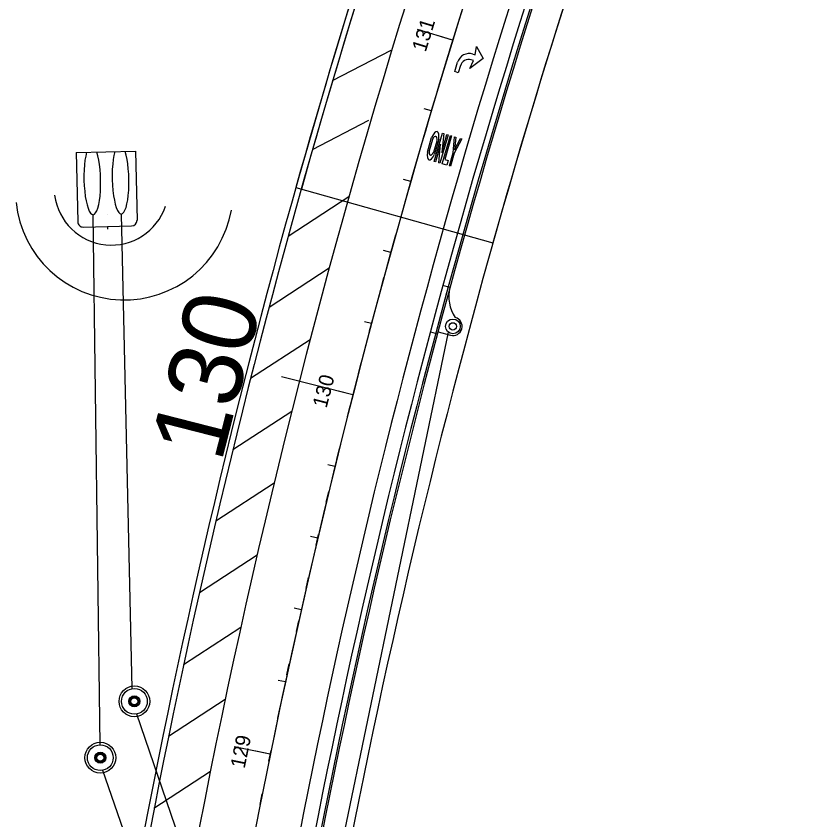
# Model space of a CAD drawing. Extents: x 468143 to 491361, y 1438528 to 1468730.
# Drawn here: x 487643.6 to 487859.8, y 1466479 to 1466697.1 of the extents above; entities that cross this region are included whole.
import ezdxf

# ---------------------------------------------------------------- set-up
doc = ezdxf.new("R2010")
doc.units = 0
doc.layers.add('Default', color=7, linetype='Continuous')
doc.layers.add('Xreference_dp', color=7, linetype='Continuous')

# ---------------------------------------------------------------- blocks, each defined once
blk = doc.blocks.new('POINT_DISPLAY')
at = {"layer": 'Default'}
blk.add_line((0, 0), (0, 0), dxfattribs=at)
blk = doc.blocks.new('JBottom70Dia_3')
at = {"layer": 'Default'}
for radius in [4.17, 3.5, 3.5]:
    blk.add_circle((0, 0), radius, dxfattribs=at)
for p in [(-2.44, 2.51), (-1.32, 3.24), (0, 3.5), (0, 3.5), (0, 3.5), (1.41, 3.2), (2.51, 2.44), (-3.5, 0), (-3.5, 0), (-3.2, 1.41), (0, 0), (0, 0), (0, 0), (3.24, 1.32), (3.5, 0), (3.5, 0), (-3.24, -1.32), (3.2, -1.41), (-2.51, -2.44), (-1.41, -3.2), (0, -3.5), (0, -3.5), (0, -3.5), (1.32, -3.24), (2.44, -2.51)]:
    blk.add_blockref('POINT_DISPLAY', p, dxfattribs=at)
blk = doc.blocks.new('JBottom70Dia_4')
at = {"layer": 'Default'}
for radius in [4.17, 3.5, 3.5]:
    blk.add_circle((0, 0), radius, dxfattribs=at)
for p in [(-2.44, 2.51), (-1.32, 3.24), (0, 3.5), (0, 3.5), (0, 3.5), (1.41, 3.2), (2.51, 2.44), (-3.5, 0), (-3.5, 0), (-3.2, 1.41), (0, 0), (0, 0), (0, 0), (3.24, 1.32), (3.5, 0), (3.5, 0), (-3.24, -1.32), (3.2, -1.41), (-2.51, -2.44), (-1.41, -3.2), (0, -3.5), (0, -3.5), (0, -3.5), (1.32, -3.24), (2.44, -2.51)]:
    blk.add_blockref('POINT_DISPLAY', p, dxfattribs=at)
blk = doc.blocks.new('DARightTurn_5')
at = {"layer": 'Default'}
for points in [[(2, 2.17), (0, 2.17), (0, 3.17), (2.67, 3.17)], [(5.67, -3.17), (2, -0.5), (4.33, -0.83), (4.33, -0.17)], [(6, -0.17), (6, -0.83), (8.25, -0.5), (5.67, -3.17)]]:
    blk.add_lwpolyline(points, dxfattribs=at)
for centre, radius in [((2.67, -0.17), 3.33), ((2, -0.17), 2.33)]:
    blk.add_arc(centre, radius, 360, 90, dxfattribs=at)
blk = doc.blocks.new('ONLY_9')
at = {"layer": 'Default'}
for p, q in [((1.94, 3.96), (6.06, 3.96)), ((5.6, 3.62), (2.4, 3.62)), ((2.4, 2.29), (5.6, 2.29)), ((6.06, 1.96), (1.94, 1.96))]:
    blk.add_line(p, q, dxfattribs=at)
for points in [[(8, -0.12), (0, -0.12), (0, 0.21), (5, 1.13), (0, 1.13), (0, 1.46), (8, 1.46), (8, 1.13), (2.9, 0.21), (8, 0.21), (8, -0.12)], [(0, -2.12), (0, -0.79), (8, -0.79), (8, -1.12), (1.33, -1.12), (1.33, -2.12), (0, -2.12)], [(8, -3.96), (3.67, -3.13), (0, -3.13), (0, -2.79), (3.67, -2.79), (8, -1.96), (8, -2.3), (4.57, -2.96), (8, -3.62), (8, -3.96)]]:
    blk.add_lwpolyline(points, dxfattribs=at)
for major_axis, ratio, start_param, end_param in [((4, 0), 0.291667, 2.111896, 4.171289), ((2.67, 0), 0.3125, 2.214297, 4.068888), ((2.67, 0), 0.3125, 5.35589, 7.210481), ((4, 0), 0.291667, 5.253489, 7.312882)]:
    blk.add_ellipse((4, 2.96), major_axis=major_axis, ratio=ratio, start_param=start_param, end_param=end_param, dxfattribs=at)

msp = doc.modelspace()

# ---------------------------------------------------------------- linework, layer by layer
at = {"layer": 'Xreference_dp'}
for p, q in [((487762.03, 1466690.6), (487752.47, 1466693.53)), ((487762.03, 1466690.6), (487758.2, 1466691.77)), ((487729.47, 1466679.64), (487745.33, 1466687.92)), ((487756.25, 1466671.45), (487754.33, 1466672.02)), ((487724, 1466660.9), (487739.25, 1466668.87)), ((487659.9, 1466660.12), (487675.97, 1466660.48)), ((487659.9, 1466660.12), (487660.32, 1466641.37)), ((487675.97, 1466660.48), (487676.4, 1466641.73)), ((487750.65, 1466652.25), (487748.73, 1466652.8)), ((487719.49, 1466650.64), (487772.95, 1466635.61)), ((487717.41, 1466637.41), (487733.9, 1466648.18)), ((487666.4, 1466499.41), (487664.48, 1466643.24)), ((487675.06, 1466514.65), (487672.15, 1466643.42)), ((487661.85, 1466639.9), (487674.93, 1466640.2)), ((487668.39, 1466640.05), (487668.41, 1466639.31)), ((487745.77, 1466634.92), (487746.57, 1466637.81)), ((487745.24, 1466633), (487743.31, 1466633.53)), ((487712.23, 1466618.18), (487728.54, 1466628.83)), ((487742.6, 1466623.35), (487743.39, 1466626.25)), ((487760.81, 1466623.64), (487757.45, 1466611.09)), ((487761.3, 1466623.51), (487759.37, 1466624.03)), ((487740.01, 1466613.69), (487738.08, 1466614.21)), ((487739.5, 1466611.76), (487740.27, 1466614.66)), ((487760.83, 1466611.39), (487717.03, 1466401.07)), ((487756, 1466611.47), (487757.93, 1466610.96)), ((487757.93, 1466610.96), (487758.06, 1466611.44)), ((487758.06, 1466611.44), (487761.44, 1466610.53)), ((487707.23, 1466598.89), (487723.37, 1466609.43)), ((487736.46, 1466600.15), (487737.21, 1466603.05)), ((487734.97, 1466594.34), (487715.59, 1466599.29)), ((487734.97, 1466594.34), (487731.09, 1466595.33)), ((487733.49, 1466588.52), (487734.23, 1466591.43)), ((487702.41, 1466579.55), (487718.39, 1466589.98)), ((487730.59, 1466576.88), (487731.31, 1466579.79)), ((487730.11, 1466574.94), (487728.17, 1466575.41)), ((487697.78, 1466560.16), (487713.59, 1466570.49)), ((487727.75, 1466565.22), (487728.45, 1466568.14)), ((487725.44, 1466555.49), (487723.49, 1466555.95)), ((487724.98, 1466553.54), (487725.67, 1466556.46)), ((487693.32, 1466540.72), (487708.98, 1466550.95)), ((487722.28, 1466541.85), (487722.95, 1466544.77)), ((487720.96, 1466536), (487719.01, 1466536.44)), ((487719.65, 1466530.14), (487720.3, 1466533.07)), ((487689.05, 1466521.24), (487704.56, 1466531.37)), ((487717.08, 1466518.42), (487717.72, 1466521.35)), ((487716.66, 1466516.47), (487714.71, 1466516.89)), ((487675.09, 1466512.07), (487674.98, 1466512.24)), ((487675.13, 1466512.1), (487675.02, 1466512.26)), ((487675.92, 1466512.43), (487675.88, 1466512.24)), ((487675.97, 1466512.42), (487675.93, 1466512.23)), ((487674.65, 1466511.39), (487674.46, 1466511.43)), ((487674.66, 1466511.44), (487674.47, 1466511.48)), ((487674.79, 1466510.65), (487674.63, 1466510.54)), ((487674.82, 1466510.61), (487674.66, 1466510.5)), ((487675.45, 1466510.18), (487675.41, 1466509.99)), ((487675.5, 1466510.17), (487675.46, 1466509.97)), ((487676.35, 1466510.14), (487676.24, 1466510.31)), ((487676.39, 1466510.17), (487676.28, 1466510.34)), ((487676.72, 1466511.91), (487676.55, 1466511.8)), ((487676.75, 1466511.87), (487676.58, 1466511.76)), ((487676.9, 1466510.92), (487676.71, 1466510.96)), ((487676.92, 1466510.97), (487676.72, 1466511.02)), ((487684.96, 1466501.73), (487700.32, 1466511.76)), ((487714.58, 1466506.68), (487715.2, 1466509.62)), ((487775.14, 1466219.46), (487676.31, 1466507.76)), ((487665.88, 1466496.8), (487665.77, 1466496.96)), ((487666.66, 1466497.14), (487666.62, 1466496.95)), ((487666.71, 1466497.13), (487666.67, 1466496.94)), ((487712.55, 1466496.89), (487702.76, 1466498.9)), ((487712.55, 1466496.89), (487708.64, 1466497.69)), ((487712.15, 1466494.93), (487712.75, 1466497.87)), ((487665.41, 1466496.09), (487665.21, 1466496.13)), ((487665.42, 1466496.14), (487665.22, 1466496.18)), ((487665.55, 1466495.35), (487665.39, 1466495.24)), ((487665.58, 1466495.3), (487665.42, 1466495.2)), ((487665.84, 1466496.77), (487665.73, 1466496.94)), ((487666.21, 1466494.88), (487666.17, 1466494.69)), ((487666.26, 1466494.87), (487666.22, 1466494.68)), ((487667.11, 1466494.86), (487667.01, 1466495.02)), ((487667.16, 1466494.88), (487667.05, 1466495.05)), ((487667.47, 1466496.63), (487667.3, 1466496.52)), ((487667.5, 1466496.58), (487667.33, 1466496.47)), ((487667.66, 1466495.64), (487667.47, 1466495.68)), ((487667.67, 1466495.69), (487667.48, 1466495.73)), ((487763.29, 1466214.22), (487667.1, 1466492.47)), ((487680.99, 1466482.24), (487696.3, 1466492.24)), ((487709.79, 1466483.17), (487710.37, 1466486.11))]:
    msp.add_line(p, q, dxfattribs=at)
for centre, radius in [((487762.09, 1466612.95), 2), ((487762.09, 1466612.95), 1), ((487675.69, 1466511.2), 1.5), ((487675.69, 1466511.2), 1.25), ((487675.69, 1466511.2), 1.05), ((487675.69, 1466511.2), 1), ((487675.69, 1466511.2), 0.958), ((487666.44, 1466495.91), 1.5), ((487666.44, 1466495.91), 1.25), ((487666.44, 1466495.91), 1.05), ((487666.44, 1466495.91), 1), ((487666.44, 1466495.91), 0.958)]:
    msp.add_circle(centre, radius, dxfattribs=at)
for centre, radius, start, end in [((489753.65, 1466078.75), 2083.48, 155.36712, 173.72367), ((489753.65, 1466078.75), 2083.48, 155.36712, 168.47885), ((489753.65, 1466078.75), 2083.48, 158.2474, 164.08644), ((489753.65, 1466078.75), 2113.02, 160.1724, 171.4474), ((489753.65, 1466078.75), 2111.48, 160.1724, 171.4474), ((489753.65, 1466078.75), 2113.02, 160.1724, 164.29688), ((489753.65, 1466078.75), 2113.02, 160.1724, 164.29688), ((489755.11, 1466078.22), 2113.02, 160.1724, 164.29385), ((489753.65, 1466078.75), 2098.48, 160.1724, 173.72367), ((489753.65, 1466078.75), 2071.48, 160.1724, 171.4474), ((489753.65, 1466078.75), 2067.48, 160.1724, 171.4474), ((489753.65, 1466078.75), 2065.98, 160.1724, 171.4474), ((489753.65, 1466078.75), 2065.48, 160.1724, 171.4474), ((489753.65, 1466078.75), 2057.48, 160.1724, 171.4474), ((489753.65, 1466078.75), 2057.48, 160.1724, 164.29688), ((487669.44, 1466650.51), 15.51, 187.3456, 341.3258), ((487672.94, 1466649.64), 29.51, 185.9073, 350.0077), ((487661.82, 1466641.4), 1.5, 181.2945, 271.2945), ((487674.9, 1466641.7), 1.5, 271.2945, 1.2945), ((487770.98, 1466621.02), 10, 165.5566, 214.447), ((487762.09, 1466612.95), 2.5, 254.9849, 74.9849)]:
    msp.add_arc(centre, radius, start, end, dxfattribs=at)
for centre in [(487664.27, 1466652.73), (487671.93, 1466652.91)]:
    msp.add_ellipse(centre, major_axis=(-0.21, 9.48), ratio=0.238574, start_param=0.661427, end_param=5.621758, dxfattribs=at)

# ---------------------------------------------------------------- block references
for name, p, rotation in [('DARightTurn_5', (487765.61, 1466681.15), 73.14239620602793), ('ONLY_9', (487758.45, 1466657.28), 73.82989628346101), ('POINT_DISPLAY', (487667.93, 1466660.3), -178.7055191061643), ('POINT_DISPLAY', (487668.32, 1466643.34), -178.7055191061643), ('POINT_DISPLAY', (487668.32, 1466643.34), -178.7055191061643), ('POINT_DISPLAY', (487668.39, 1466640.05), -178.7055191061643), ('POINT_DISPLAY', (487668.41, 1466639.31), -178.7055191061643), ('POINT_DISPLAY', (487761.84, 1466614.93), -105.015104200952), ('POINT_DISPLAY', (487762.61, 1466614.88), -105.015104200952), ('POINT_DISPLAY', (487762.61, 1466614.88), -105.015104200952), ('POINT_DISPLAY', (487756.77, 1466614.37), -105.015104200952), ('POINT_DISPLAY', (487756.77, 1466614.37), -105.015104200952), ('POINT_DISPLAY', (487760.1, 1466612.7), -105.015104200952), ('POINT_DISPLAY', (487760.16, 1466613.46), -105.015104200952), ('POINT_DISPLAY', (487760.16, 1466613.46), -105.015104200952), ('POINT_DISPLAY', (487760.53, 1466614.2), -105.015104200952), ('POINT_DISPLAY', (487761.11, 1466614.69), -105.015104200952), ('POINT_DISPLAY', (487762.09, 1466612.95), -105.015104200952), ('POINT_DISPLAY', (487762.09, 1466612.95), -105.015104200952), ('POINT_DISPLAY', (487763.34, 1466614.51), -105.015104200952), ('POINT_DISPLAY', (487763.83, 1466613.92), -105.015104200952), ('POINT_DISPLAY', (487764.07, 1466613.19), -105.015104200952), ('POINT_DISPLAY', (487760.34, 1466611.97), -105.015104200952), ('POINT_DISPLAY', (487760.83, 1466611.39), -105.015104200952), ('POINT_DISPLAY', (487761.57, 1466611.01), -105.015104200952), ('POINT_DISPLAY', (487761.57, 1466611.01), -105.015104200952), ('POINT_DISPLAY', (487762.33, 1466610.96), -105.015104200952), ('POINT_DISPLAY', (487763.06, 1466611.2), -105.015104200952), ('POINT_DISPLAY', (487763.65, 1466611.69), -105.015104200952), ('POINT_DISPLAY', (487764.02, 1466612.43), -105.015104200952), ('POINT_DISPLAY', (487764.02, 1466612.43), -105.015104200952), ('POINT_DISPLAY', (487764.5, 1466612.3), -105.015104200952), ('JBottom70Dia_4', (487675.69, 1466511.2), -101.75635420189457), ('POINT_DISPLAY', (487674.22, 1466511.51), -101.75635420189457), ('POINT_DISPLAY', (487674.71, 1466511.41), -101.75635420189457), ('POINT_DISPLAY', (487674.85, 1466510.66), -101.75635420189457), ('POINT_DISPLAY', (487675.14, 1466512.04), -101.75635420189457), ('POINT_DISPLAY', (487675.48, 1466510.22), -101.75635420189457), ('POINT_DISPLAY', (487675.69, 1466511.2), -101.75635420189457), ('POINT_DISPLAY', (487675.69, 1466511.2), -101.75635420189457), ('POINT_DISPLAY', (487675.69, 1466511.2), -101.75635420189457), ('POINT_DISPLAY', (487675.89, 1466512.18), -101.75635420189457), ('POINT_DISPLAY', (487676.23, 1466510.37), -101.75635420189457), ('POINT_DISPLAY', (487676.52, 1466511.75), -101.75635420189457), ('POINT_DISPLAY', (487676.67, 1466511), -101.75635420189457), ('POINT_DISPLAY', (487677.15, 1466510.9), -101.75635420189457), ('JBottom70Dia_3', (487666.44, 1466495.91), -101.30260420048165), ('POINT_DISPLAY', (487664.97, 1466496.2), -101.30260420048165), ('POINT_DISPLAY', (487665.46, 1466496.11), -101.30260420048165), ('POINT_DISPLAY', (487665.61, 1466495.36), -101.30260420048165), ('POINT_DISPLAY', (487665.89, 1466496.74), -101.30260420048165), ('POINT_DISPLAY', (487666.25, 1466494.93), -101.30260420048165), ('POINT_DISPLAY', (487666.44, 1466495.91), -101.30260420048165), ('POINT_DISPLAY', (487666.44, 1466495.91), -101.30260420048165), ('POINT_DISPLAY', (487666.44, 1466495.91), -101.30260420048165), ('POINT_DISPLAY', (487666.64, 1466496.89), -101.30260420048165), ('POINT_DISPLAY', (487667, 1466495.08), -101.30260420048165), ('POINT_DISPLAY', (487667.28, 1466496.46), -101.30260420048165), ('POINT_DISPLAY', (487667.42, 1466495.71), -101.30260420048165), ('POINT_DISPLAY', (487667.91, 1466495.62), -101.30260420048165)]:
    msp.add_blockref(name, p, dxfattribs=dict(at, rotation=rotation))

# ---------------------------------------------------------------- texts
for s, height, rotation, p in [('131', 4, 72.9224, (487754.71, 1466687.21)), ('130', 20, 75.6724, (487699.23, 1466575.67)), ('130', 4, 75.6724, (487727.82, 1466590.6)), ('129', 4, 78.4224, (487705.59, 1466492.82))]:
    msp.add_text(s, height=height, rotation=rotation, dxfattribs=at).set_placement(p)

doc.saveas('drawing.dxf')
